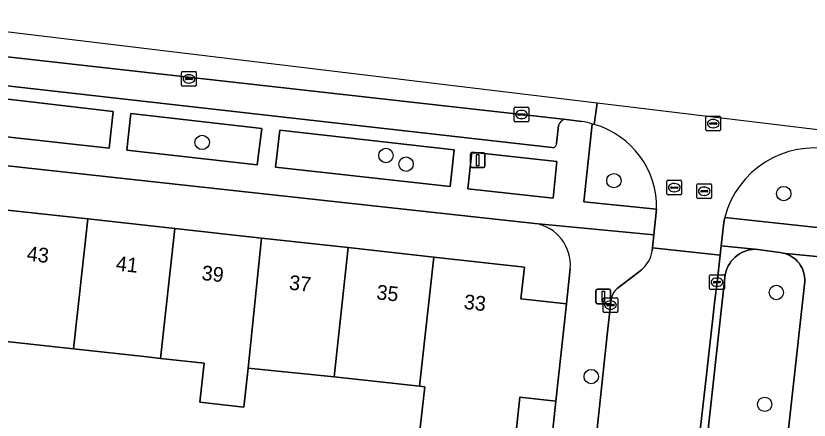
# Model space of a CAD drawing. Extents: x 161928 to 163071, y 386474 to 387428.
# Drawn here: x 162671 to 162725, y 387329.7 to 387357.2 of the extents above; entities that cross this region are included whole.
import ezdxf

# ---------------------------------------------------------------- set-up
doc = ezdxf.new("R2010")
doc.units = 0
for name, color, linetype in [('IMGEO_Boom', 7, 'Continuous'), ('IMGEO_Erf', 7, 'Continuous'), ('IMGEO_Groenvoorziening', 7, 'Continuous'), ('IMGEO_Kolk', 7, 'Continuous'), ('IMGEO_Lichtmast', 7, 'Continuous'), ('IMGEO_Muur', 7, 'Continuous'), ('IMGEO_Pand', 7, 'Continuous'), ('IMGEO_Pand_nummerreeks', 7, 'Continuous'), ('IMGEO_Parkeervlak_open', 7, 'Continuous'), ('IMGEO_Rijbaan_lokaal_gesloten', 7, 'Continuous'), ('IMGEO_Rijbaan_lokaal_open', 7, 'Continuous'), ('IMGEO_Rioolput', 7, 'Continuous'), ('IMGEO_Voetpad_open', 7, 'Continuous')]:
    doc.layers.add(name, color=color, linetype=linetype)

msp = doc.modelspace()

# ---------------------------------------------------------------- linework, layer by layer
at = {"layer": 'IMGEO_Boom'}
for centre in [(162683.701, 387348.589), (162696.214, 387347.701), (162697.585, 387347.111), (162711.735, 387345.984), (162723.3, 387345.11), (162722.797, 387338.376), (162710.193, 387332.652), (162722.003, 387330.761)]:
    msp.add_circle(centre, 0.489, dxfattribs=at)
at = {"layer": 'IMGEO_Erf'}
for points in [[(162706.358, 387343.071), (162658.4, 387348.314)], [(162655.683, 387346.192), (162655.335, 387343.063), (162657.75, 387342.791), (162658.032, 387345.355), (162664.11, 387344.685), (162670.018, 387344.033), (162675.926, 387343.382), (162681.835, 387342.73), (162687.743, 387342.079), (162693.651, 387341.427), (162699.472, 387340.785), (162705.641, 387340.105), (162705.402, 387337.939), (162708.503, 387337.598), (162708.764, 387340.007)], [(162698.478, 387328.564), (162698.852, 387331.957), (162698.502, 387331.996), (162692.685, 387332.637), (162686.839, 387333.228), (162686.546, 387330.574), (162683.546, 387330.905), (162683.839, 387333.559), (162680.86, 387333.888), (162679.967, 387333.986), (162674.951, 387334.539), (162669.319, 387335.16)], [(162707.002, 387323.715), (162707.787, 387330.972), (162705.339, 387331.242), (162704.965, 387327.848)]]:
    msp.add_lwpolyline(points, dxfattribs=at)
msp.add_arc((162705.928, 387340.257), 2.847, 354.9726, 81.3088, dxfattribs=at)
at = {"layer": 'IMGEO_Groenvoorziening'}
for points in [[(162677.366, 387348.209), (162677.647, 387350.684), (162666.769, 387351.972), (162666.452, 387349.397)], [(162687.456, 387347.055), (162687.774, 387349.54), (162678.848, 387350.55), (162678.563, 387348.052)], [(162700.582, 387345.596), (162700.871, 387348.083), (162688.984, 387349.416), (162688.697, 387346.914)], [(162707.591, 387344.807), (162707.855, 387347.299), (162702.07, 387347.932), (162701.78, 387345.44)]]:
    msp.add_lwpolyline(points, close=True, dxfattribs=at)
for points in [[(162710.389, 387349.821), (162710.259, 387349.84), (162709.693, 387344.548), (162714.648, 387344.048)], [(162719.281, 387343.49), (162726.018, 387342.751), (162726.626, 387348.092)], [(162723.045, 387323.754), (162724.716, 387338.928), (162724.734, 387339.096), (162724.737, 387339.265), (162724.725, 387339.433), (162724.697, 387339.6), (162724.655, 387339.764), (162724.599, 387339.923), (162724.528, 387340.076), (162724.445, 387340.223), (162724.348, 387340.361), (162724.239, 387340.491), (162724.12, 387340.61), (162723.99, 387340.718), (162723.851, 387340.814), (162723.704, 387340.897), (162723.55, 387340.966), (162723.39, 387341.022), (162723.226, 387341.063), (162723.186, 387341.071), (162721.536, 387341.31), (162721.349, 387341.315), (162721.162, 387341.304), (162720.977, 387341.276), (162720.795, 387341.232), (162720.618, 387341.172), (162720.447, 387341.096), (162720.283, 387341.005), (162720.128, 387340.899), (162719.983, 387340.781), (162719.85, 387340.65), (162719.728, 387340.507), (162719.62, 387340.354), (162719.526, 387340.192), (162719.447, 387340.023), (162719.383, 387339.847), (162719.335, 387339.666), (162719.321, 387339.596), (162717.654, 387324.505)]]:
    msp.add_lwpolyline(points, dxfattribs=at)
for centre, radius, start, end in [((162708.757, 387344.159), 5.892, 358.9159, 73.9198), ((162725.395, 387341.894), 6.319, 78.7678, 165.3705)]:
    msp.add_arc(centre, radius, start, end, dxfattribs=at)
at = {"layer": 'IMGEO_Kolk'}
for p, q in [((162682.378, 387353.411), (162683.23, 387353.411)), ((162682.303, 387352.485), (162682.303, 387353.337)), ((162682.562, 387352.905), (162682.562, 387352.917)), ((162683, 387352.868), (162682.602, 387352.868)), ((162682.605, 387352.954), (162683.003, 387352.954)), ((162682.791, 387353.191), (162682.816, 387353.191)), ((162683.046, 387352.917), (162683.046, 387352.905)), ((162683.304, 387353.337), (162683.304, 387352.485)), ((162683.23, 387352.411), (162682.378, 387352.411)), ((162682.814, 387352.631), (162682.789, 387352.631)), ((162704.943, 387350.063), (162704.943, 387350.915)), ((162705.018, 387350.989), (162705.87, 387350.989)), ((162705.431, 387350.769), (162705.456, 387350.769)), ((162705.944, 387350.915), (162705.944, 387350.063)), ((162705.202, 387350.483), (162705.202, 387350.495)), ((162705.64, 387350.446), (162705.242, 387350.446)), ((162705.245, 387350.532), (162705.643, 387350.532)), ((162705.454, 387350.209), (162705.429, 387350.209)), ((162705.686, 387350.495), (162705.686, 387350.483)), ((162705.87, 387349.989), (162705.018, 387349.989)), ((162718.256, 387338.652), (162718.256, 387339.504)), ((162718.331, 387339.578), (162719.183, 387339.578)), ((162718.744, 387339.358), (162718.769, 387339.358)), ((162719.257, 387339.504), (162719.257, 387338.652)), ((162718.515, 387339.072), (162718.515, 387339.084)), ((162718.953, 387339.035), (162718.555, 387339.035)), ((162718.558, 387339.121), (162718.956, 387339.121)), ((162718.767, 387338.798), (162718.742, 387338.798)), ((162718.999, 387339.084), (162718.999, 387339.072)), ((162719.183, 387338.578), (162718.331, 387338.578)), ((162711.005, 387337.094), (162711.005, 387337.946)), ((162711.08, 387338.02), (162711.932, 387338.02)), ((162711.493, 387337.8), (162711.518, 387337.8)), ((162712.006, 387337.946), (162712.006, 387337.094)), ((162711.264, 387337.514), (162711.264, 387337.526)), ((162711.702, 387337.477), (162711.304, 387337.477)), ((162711.307, 387337.563), (162711.705, 387337.563)), ((162711.516, 387337.24), (162711.491, 387337.24)), ((162711.748, 387337.526), (162711.748, 387337.514)), ((162711.932, 387337.02), (162711.08, 387337.02))]:
    msp.add_line(p, q, dxfattribs=at)
for points in [[(162682.378, 387353.411), (162683.23, 387353.411)], [(162682.303, 387352.485), (162682.303, 387353.337)], [(162683.304, 387353.337), (162683.304, 387352.485)], [(162683.23, 387352.411), (162682.378, 387352.411)], [(162704.943, 387350.063), (162704.943, 387350.915)], [(162705.018, 387350.989), (162705.87, 387350.989)], [(162705.944, 387350.915), (162705.944, 387350.063)], [(162705.87, 387349.989), (162705.018, 387349.989)], [(162718.256, 387338.652), (162718.256, 387339.504)], [(162718.331, 387339.578), (162719.183, 387339.578)], [(162719.257, 387339.504), (162719.257, 387338.652)], [(162719.183, 387338.578), (162718.331, 387338.578)], [(162711.005, 387337.094), (162711.005, 387337.946)], [(162711.08, 387338.02), (162711.932, 387338.02)], [(162712.006, 387337.946), (162712.006, 387337.094)], [(162711.932, 387337.02), (162711.08, 387337.02)]]:
    msp.add_lwpolyline(points, dxfattribs=at)
for centre, radius, start, end in [((162682.38, 387353.335), 0.0765, 91.552, 178.448), ((162682.38, 387353.335), 0.0765, 91.552, 178.448), ((162683.228, 387353.335), 0.0765, 1.552, 88.448), ((162683.228, 387353.335), 0.0765, 1.552, 88.448), ((162682.602, 387352.914), 0.0403, 85.8775, 175.7526), ((162682.599, 387352.904), 0.0366, 178.938, 274.7102), ((162683.003, 387352.911), 0.043, 264.8664, 352.4533), ((162683.007, 387352.916), 0.0386, 1.7309, 96.639), ((162682.38, 387352.487), 0.0765, 181.552, 268.448), ((162682.38, 387352.487), 0.0765, 181.552, 268.448), ((162683.228, 387352.487), 0.0765, 271.552, 358.448), ((162683.228, 387352.487), 0.0765, 271.552, 358.448), ((162705.02, 387350.913), 0.0765, 91.552, 178.448), ((162705.02, 387350.913), 0.0765, 91.552, 178.448), ((162705.868, 387350.913), 0.0765, 1.552, 88.448), ((162705.868, 387350.913), 0.0765, 1.552, 88.448), ((162705.242, 387350.492), 0.0403, 85.8775, 175.7526), ((162705.239, 387350.482), 0.0366, 178.938, 274.7102), ((162705.643, 387350.489), 0.043, 264.8664, 352.4533), ((162705.647, 387350.494), 0.0386, 1.7309, 96.639), ((162705.02, 387350.065), 0.0765, 181.552, 268.448), ((162705.02, 387350.065), 0.0765, 181.552, 268.448), ((162705.868, 387350.065), 0.0765, 271.552, 358.448), ((162705.868, 387350.065), 0.0765, 271.552, 358.448), ((162718.333, 387339.502), 0.0765, 91.552, 178.448), ((162718.333, 387339.502), 0.0765, 91.552, 178.448), ((162719.181, 387339.502), 0.0765, 1.552, 88.448), ((162719.181, 387339.502), 0.0765, 1.552, 88.448), ((162718.555, 387339.081), 0.0403, 85.8775, 175.7526), ((162718.552, 387339.071), 0.0366, 178.938, 274.7102), ((162718.956, 387339.078), 0.043, 264.8664, 352.4533), ((162718.96, 387339.083), 0.0386, 1.7309, 96.639), ((162718.333, 387338.654), 0.0765, 181.552, 268.448), ((162718.333, 387338.654), 0.0765, 181.552, 268.448), ((162719.181, 387338.654), 0.0765, 271.552, 358.448), ((162719.181, 387338.654), 0.0765, 271.552, 358.448), ((162711.082, 387337.944), 0.0765, 91.552, 178.448), ((162711.082, 387337.944), 0.0765, 91.552, 178.448), ((162711.93, 387337.944), 0.0765, 1.552, 88.448), ((162711.93, 387337.944), 0.0765, 1.552, 88.448), ((162711.304, 387337.523), 0.0403, 85.8775, 175.7526), ((162711.301, 387337.513), 0.0366, 178.938, 274.7102), ((162711.705, 387337.52), 0.043, 264.8664, 352.4533), ((162711.709, 387337.525), 0.0386, 1.7309, 96.639), ((162711.082, 387337.096), 0.0765, 181.552, 268.448), ((162711.082, 387337.096), 0.0765, 181.552, 268.448), ((162711.93, 387337.096), 0.0765, 271.552, 358.448), ((162711.93, 387337.096), 0.0765, 271.552, 358.448)]:
    msp.add_arc(centre, radius, start, end, dxfattribs=at)
for centre, major_axis, ratio, start_param, end_param in [((162682.79, 387352.911), (-0.387, 0.002), 0.722429, 4.712389, 7.853982), ((162682.815, 387352.911), (-0.39, 0.002), 0.717154, 1.570796, 4.712389), ((162705.43, 387350.489), (-0.387, 0.002), 0.722429, 4.712389, 7.853982), ((162705.455, 387350.489), (-0.39, 0.002), 0.717154, 1.570796, 4.712389), ((162718.743, 387339.078), (-0.387, 0.002), 0.722429, 4.712389, 7.853982), ((162718.768, 387339.078), (-0.39, 0.002), 0.717154, 1.570796, 4.712389), ((162711.492, 387337.52), (-0.387, 0.002), 0.722429, 4.712389, 7.853982), ((162711.517, 387337.52), (-0.39, 0.002), 0.717154, 1.570796, 4.712389)]:
    msp.add_ellipse(centre, major_axis=major_axis, ratio=ratio, start_param=start_param, end_param=end_param, dxfattribs=at)
at = {"layer": 'IMGEO_Lichtmast'}
for p, q in [((162701.963, 387346.982), (162701.963, 387347.782)), ((162701.963, 387347.782), (162701.963, 387346.982)), ((162702.063, 387347.882), (162702.853, 387347.882)), ((162702.853, 387347.882), (162702.063, 387347.882)), ((162702.953, 387347.782), (162702.953, 387346.982)), ((162702.953, 387346.982), (162702.953, 387347.782)), ((162702.853, 387346.882), (162702.063, 387346.882)), ((162702.063, 387346.882), (162702.853, 387346.882)), ((162710.516, 387337.701), (162710.516, 387338.501)), ((162710.516, 387338.501), (162710.516, 387337.701)), ((162710.616, 387338.601), (162711.406, 387338.601)), ((162711.406, 387338.601), (162710.616, 387338.601)), ((162711.506, 387338.501), (162711.506, 387337.701)), ((162711.506, 387337.701), (162711.506, 387338.501)), ((162711.406, 387337.601), (162710.616, 387337.601)), ((162710.616, 387337.601), (162711.406, 387337.601))]:
    msp.add_line(p, q, dxfattribs=at)
for points in [[(162702.383, 387347.757), (162702.533, 387347.757), (162702.533, 387347.007), (162702.383, 387347.007), (162702.383, 387347.757)], [(162710.936, 387338.476), (162711.086, 387338.476), (162711.086, 387337.726), (162710.936, 387337.726), (162710.936, 387338.476)]]:
    msp.add_lwpolyline(points, dxfattribs=at)
for centre, start, end in [((162702.063, 387347.782), 90, 180), ((162702.063, 387347.782), 90, 180), ((162702.853, 387347.782), 0, 90), ((162702.853, 387347.782), 360, 90), ((162702.063, 387346.982), 180, 270), ((162702.063, 387346.982), 180, 270), ((162702.853, 387346.982), 270, 0), ((162702.853, 387346.982), 270, 0), ((162710.616, 387338.501), 90, 180), ((162710.616, 387338.501), 90, 180), ((162711.406, 387338.501), 0, 90), ((162711.406, 387338.501), 360, 90), ((162710.616, 387337.701), 180, 270), ((162710.616, 387337.701), 180, 270), ((162711.406, 387337.701), 270, 0), ((162711.406, 387337.701), 270, 0)]:
    msp.add_arc(centre, 0.1, start, end, dxfattribs=at)
at = {"layer": 'IMGEO_Muur'}
msp.add_lwpolyline([(162707.002, 387323.715), (162707.787, 387330.972)], dxfattribs=at)
at = {"layer": 'IMGEO_Pand'}
for points in [[(162669.284, 387337.378), (162669.56, 387337.348), (162669.319, 387335.16), (162674.951, 387334.539), (162675.926, 387343.382), (162670.018, 387344.033)], [(162681.835, 387342.73), (162675.926, 387343.382), (162674.951, 387334.539), (162679.967, 387333.986), (162680.86, 387333.888)], [(162687.743, 387342.079), (162681.835, 387342.73), (162680.86, 387333.888), (162683.839, 387333.559), (162683.546, 387330.905), (162686.546, 387330.574), (162686.839, 387333.228)], [(162692.685, 387332.637), (162693.651, 387341.427), (162687.743, 387342.079), (162686.839, 387333.228)], [(162698.502, 387331.996), (162699.472, 387340.785), (162693.651, 387341.427), (162692.685, 387332.637)], [(162708.503, 387337.598), (162705.402, 387337.939), (162705.641, 387340.105), (162699.472, 387340.785), (162698.502, 387331.996), (162698.852, 387331.957), (162698.478, 387328.564), (162704.965, 387327.848), (162705.339, 387331.242), (162707.787, 387330.972)]]:
    msp.add_lwpolyline(points, close=True, dxfattribs=at)
at = {"layer": 'IMGEO_Parkeervlak_open'}
for points in [[(162708.49, 387350.145), (162661.086, 387355.469)], [(162661.128, 387353.475), (162661.358, 387353.454), (162707.525, 387348.239)], [(162707.828, 387348.508), (162707.973, 387349.736)]]:
    msp.add_lwpolyline(points, dxfattribs=at)
for centre, radius, start, end in [((162708.457, 387349.655), 0.491, 86.1702, 170.525), ((162707.549, 387348.517), 0.279, 265.1178, 358.0788)]:
    msp.add_arc(centre, radius, start, end, dxfattribs=at)
at = {"layer": 'IMGEO_Rijbaan_lokaal_gesloten'}
for points in [[(162710.599, 387351.261), (162661.275, 387357.204), (162661.129, 387355.903), (162661.086, 387355.469), (162708.49, 387350.145), (162709.563, 387350.011)], [(162710.259, 387349.84), (162710.389, 387349.821), (162710.599, 387351.261)]]:
    msp.add_lwpolyline(points, dxfattribs=at)
msp.add_arc((162709.207, 387347.06), 2.972, 69.2718, 83.121, dxfattribs=at)
at = {"layer": 'IMGEO_Rijbaan_lokaal_open'}
for points in [[(162729.955, 387348.929), (162710.599, 387351.261), (162710.389, 387349.821)], [(162714.648, 387344.048), (162714.459, 387342.3), (162714.363, 387341.408), (162718.97, 387340.921), (162719.043, 387341.554), (162719.226, 387343.132), (162719.281, 387343.49)], [(162713.743, 387294.486), (162716.53, 387319.421), (162716.936, 387323.063), (162718.032, 387332.767), (162718.615, 387337.862), (162718.757, 387339.078), (162718.97, 387340.921), (162714.363, 387341.408), (162714.341, 387341.208)], [(162713.593, 387339.895), (162711.951, 387338.639)], [(162711.584, 387338.045), (162711.506, 387337.52), (162711.287, 387335.487), (162710.01, 387323.565), (162709.612, 387319.974), (162706.865, 387295.147), (162704.405, 387275.34), (162702.543, 387258.37), (162702.217, 387255.366), (162701.629, 387250), (162700.159, 387236.714), (162698.922, 387225.542), (162698.231, 387219.296), (162697.259, 387210.515), (162696.394, 387202.693), (162703.361, 387201.922), (162704.238, 387209.757), (162705.217, 387218.507), (162705.921, 387224.797), (162706.926, 387233.779), (162708.741, 387250), (162709.238, 387254.42), (162709.59, 387257.551), (162713.743, 387294.486)]]:
    msp.add_lwpolyline(points, dxfattribs=at)
for centre, radius, start, end in [((162708.757, 387344.159), 5.892, 358.9159, 73.9198), ((162725.395, 387341.894), 6.319, 78.7678, 165.3705), ((162712.215, 387341.549), 2.153, 309.7837, 350.877), ((162712.61, 387337.821), 1.05, 128.8768, 167.7039)]:
    msp.add_arc(centre, radius, start, end, dxfattribs=at)
at = {"layer": 'IMGEO_Rioolput'}
for p, q in [((162718, 387349.446), (162718, 387350.298)), ((162718.075, 387350.372), (162718.927, 387350.372)), ((162718.488, 387350.152), (162718.513, 387350.152)), ((162719.001, 387350.298), (162719.001, 387349.446)), ((162718.259, 387349.866), (162718.259, 387349.878)), ((162718.697, 387349.829), (162718.299, 387349.829)), ((162718.302, 387349.915), (162718.7, 387349.915)), ((162718.511, 387349.592), (162718.486, 387349.592)), ((162718.743, 387349.878), (162718.743, 387349.866)), ((162718.927, 387349.372), (162718.075, 387349.372)), ((162715.348, 387345.087), (162715.348, 387345.939)), ((162715.423, 387346.013), (162716.275, 387346.013)), ((162715.836, 387345.793), (162715.861, 387345.793)), ((162716.349, 387345.939), (162716.349, 387345.087)), ((162715.607, 387345.507), (162715.607, 387345.519)), ((162716.045, 387345.47), (162715.647, 387345.47)), ((162715.65, 387345.556), (162716.048, 387345.556)), ((162716.091, 387345.519), (162716.091, 387345.507)), ((162717.389, 387344.842), (162717.389, 387345.694)), ((162717.464, 387345.768), (162718.316, 387345.768)), ((162717.648, 387345.262), (162717.648, 387345.274)), ((162717.691, 387345.311), (162718.089, 387345.311)), ((162717.877, 387345.548), (162717.902, 387345.548)), ((162718.132, 387345.274), (162718.132, 387345.262)), ((162718.39, 387345.694), (162718.39, 387344.842)), ((162716.275, 387345.013), (162715.423, 387345.013)), ((162715.859, 387345.233), (162715.834, 387345.233)), ((162718.316, 387344.768), (162717.464, 387344.768)), ((162718.086, 387345.225), (162717.688, 387345.225)), ((162717.9, 387344.988), (162717.875, 387344.988))]:
    msp.add_line(p, q, dxfattribs=at)
for points in [[(162718, 387349.446), (162718, 387350.298)], [(162718.075, 387350.372), (162718.927, 387350.372)], [(162719.001, 387350.298), (162719.001, 387349.446)], [(162718.927, 387349.372), (162718.075, 387349.372)], [(162715.348, 387345.087), (162715.348, 387345.939)], [(162715.423, 387346.013), (162716.275, 387346.013)], [(162716.349, 387345.939), (162716.349, 387345.087)], [(162717.389, 387344.842), (162717.389, 387345.694)], [(162717.464, 387345.768), (162718.316, 387345.768)], [(162718.39, 387345.694), (162718.39, 387344.842)], [(162716.275, 387345.013), (162715.423, 387345.013)], [(162718.316, 387344.768), (162717.464, 387344.768)]]:
    msp.add_lwpolyline(points, dxfattribs=at)
for centre, radius, start, end in [((162718.077, 387350.296), 0.0765, 91.552, 178.448), ((162718.077, 387350.296), 0.0765, 91.552, 178.448), ((162718.925, 387350.296), 0.0765, 1.552, 88.448), ((162718.925, 387350.296), 0.0765, 1.552, 88.448), ((162718.299, 387349.875), 0.0403, 85.8775, 175.7526), ((162718.296, 387349.865), 0.0366, 178.938, 274.7102), ((162718.7, 387349.872), 0.043, 264.8664, 352.4533), ((162718.704, 387349.877), 0.0386, 1.7309, 96.639), ((162718.077, 387349.448), 0.0765, 181.552, 268.448), ((162718.077, 387349.448), 0.0765, 181.552, 268.448), ((162718.925, 387349.448), 0.0765, 271.552, 358.448), ((162718.925, 387349.448), 0.0765, 271.552, 358.448), ((162715.425, 387345.937), 0.0765, 91.552, 178.448), ((162715.425, 387345.937), 0.0765, 91.552, 178.448), ((162716.273, 387345.937), 0.0765, 1.552, 88.448), ((162716.273, 387345.937), 0.0765, 1.552, 88.448), ((162715.647, 387345.516), 0.0403, 85.8775, 175.7526), ((162715.644, 387345.506), 0.0366, 178.938, 274.7102), ((162716.048, 387345.513), 0.043, 264.8664, 352.4533), ((162716.052, 387345.518), 0.0386, 1.7309, 96.639), ((162717.466, 387345.692), 0.0765, 91.552, 178.448), ((162717.466, 387345.692), 0.0765, 91.552, 178.448), ((162717.688, 387345.271), 0.0403, 85.8775, 175.7526), ((162717.685, 387345.261), 0.0366, 178.938, 274.7102), ((162718.089, 387345.268), 0.043, 264.8664, 352.4533), ((162718.093, 387345.273), 0.0386, 1.7309, 96.639), ((162718.314, 387345.692), 0.0765, 1.552, 88.448), ((162718.314, 387345.692), 0.0765, 1.552, 88.448), ((162715.425, 387345.089), 0.0765, 181.552, 268.448), ((162715.425, 387345.089), 0.0765, 181.552, 268.448), ((162716.273, 387345.089), 0.0765, 271.552, 358.448), ((162716.273, 387345.089), 0.0765, 271.552, 358.448), ((162717.466, 387344.844), 0.0765, 181.552, 268.448), ((162717.466, 387344.844), 0.0765, 181.552, 268.448), ((162718.314, 387344.844), 0.0765, 271.552, 358.448), ((162718.314, 387344.844), 0.0765, 271.552, 358.448)]:
    msp.add_arc(centre, radius, start, end, dxfattribs=at)
for centre, major_axis, ratio, start_param, end_param in [((162718.487, 387349.872), (-0.387, 0.002), 0.722429, 4.712389, 7.853982), ((162718.512, 387349.872), (-0.39, 0.002), 0.717154, 1.570796, 4.712389), ((162715.835, 387345.513), (-0.387, 0.002), 0.722429, 4.712389, 7.853982), ((162715.86, 387345.513), (-0.39, 0.002), 0.717154, 1.570796, 4.712389), ((162717.876, 387345.268), (-0.387, 0.002), 0.722429, 4.712389, 7.853982), ((162717.901, 387345.268), (-0.39, 0.002), 0.717154, 1.570796, 4.712389)]:
    msp.add_ellipse(centre, major_axis=major_axis, ratio=ratio, start_param=start_param, end_param=end_param, dxfattribs=at)
at = {"layer": 'IMGEO_Voetpad_open'}
for points in [[(162707.525, 387348.239), (162661.358, 387353.454)], [(162653.143, 387350.252), (162652.979, 387348.945), (162658.4, 387348.314), (162706.358, 387343.071), (162714.459, 387342.3), (162714.648, 387344.048), (162709.693, 387344.548), (162710.259, 387349.84)], [(162709.563, 387350.011), (162708.49, 387350.145)], [(162707.973, 387349.736), (162707.828, 387348.508)], [(162731.753, 387347.504), (162731.339, 387347.554), (162731.02, 387344.682), (162737.175, 387343.987), (162736.928, 387341.535), (162728.12, 387342.493), (162728.75, 387347.848), (162726.626, 387348.092), (162726.018, 387342.751), (162719.281, 387343.49), (162719.226, 387343.132), (162719.043, 387341.554), (162721.536, 387341.31), (162723.186, 387341.071), (162723.226, 387341.063), (162730.627, 387340.332), (162730.893, 387340.311), (162780.356, 387334.735)], [(162714.341, 387341.208), (162714.363, 387341.408), (162714.459, 387342.3), (162706.358, 387343.071)], [(162717.654, 387324.505), (162719.321, 387339.596), (162719.335, 387339.666), (162719.383, 387339.847), (162719.447, 387340.023), (162719.526, 387340.192), (162719.62, 387340.354), (162719.728, 387340.507), (162719.85, 387340.65), (162719.983, 387340.781), (162720.128, 387340.899), (162720.283, 387341.005), (162720.447, 387341.096), (162720.618, 387341.172), (162720.795, 387341.232), (162720.977, 387341.276), (162721.162, 387341.304), (162721.349, 387341.315), (162721.536, 387341.31), (162719.043, 387341.554), (162718.97, 387340.921), (162718.757, 387339.078), (162718.615, 387337.862), (162718.032, 387332.767), (162716.936, 387323.063)], [(162730.627, 387340.332), (162723.226, 387341.063), (162723.39, 387341.022), (162723.55, 387340.966), (162723.704, 387340.897), (162723.851, 387340.814), (162723.99, 387340.718), (162724.12, 387340.61), (162724.239, 387340.491), (162724.348, 387340.361), (162724.445, 387340.223), (162724.528, 387340.076), (162724.599, 387339.923), (162724.655, 387339.764), (162724.697, 387339.6), (162724.725, 387339.433), (162724.737, 387339.265), (162724.734, 387339.096), (162724.716, 387338.928), (162723.045, 387323.754), (162722.333, 387317.507)], [(162708.764, 387340.007), (162708.503, 387337.598), (162707.787, 387330.972), (162707.002, 387323.715), (162706.687, 387320.804), (162706.498, 387319.168), (162704.31, 387302.936), (162699.596, 387260.097), (162699.424, 387258.532), (162698.485, 387250), (162698.224, 387247.632), (162698.359, 387247.617), (162697.598, 387240.911), (162697.459, 387240.927), (162697.043, 387237.059), (162697.041, 387237.027), (162700.159, 387236.714), (162701.629, 387250), (162702.217, 387255.366), (162702.543, 387258.37), (162704.405, 387275.34), (162706.865, 387295.147)], [(162711.951, 387338.639), (162713.593, 387339.895)], [(162706.865, 387295.147), (162709.612, 387319.974), (162710.01, 387323.565), (162711.287, 387335.487), (162711.506, 387337.52), (162711.584, 387338.045)]]:
    msp.add_lwpolyline(points, dxfattribs=at)
for points in [[(162677.366, 387348.209), (162666.452, 387349.397), (162666.769, 387351.972), (162677.647, 387350.684)], [(162687.774, 387349.54), (162687.456, 387347.055), (162678.563, 387348.052), (162678.848, 387350.55)], [(162688.984, 387349.416), (162700.871, 387348.083), (162700.582, 387345.596), (162688.697, 387346.914)], [(162702.07, 387347.932), (162707.855, 387347.299), (162707.591, 387344.807), (162701.78, 387345.44)]]:
    msp.add_lwpolyline(points, close=True, dxfattribs=at)
for centre, radius, start, end in [((162708.457, 387349.655), 0.491, 86.1702, 170.525), ((162709.207, 387347.06), 2.972, 69.2718, 83.121), ((162707.549, 387348.517), 0.279, 265.1178, 358.0788), ((162705.928, 387340.257), 2.847, 354.9726, 81.3088), ((162712.215, 387341.549), 2.153, 309.7837, 350.877), ((162712.61, 387337.821), 1.05, 128.8768, 167.7039)]:
    msp.add_arc(centre, radius, start, end, dxfattribs=at)

# ---------------------------------------------------------------- texts
at = {"layer": 'IMGEO_Pand_nummerreeks'}
for s, rotation, p in [('43', 353.7072, (162671.729, 387340.545)), ('41', 353.7072, (162677.793, 387339.876)), ('39', 353.7089, (162683.631, 387339.232)), ('37', 353.7072, (162689.582, 387338.576)), ('35', 353.7072, (162695.533, 387337.92)), ('33', 353.7089, (162701.485, 387337.264))]:
    msp.add_text(s, height=1, rotation=rotation, dxfattribs=at).set_placement(p)

doc.saveas('drawing.dxf')
